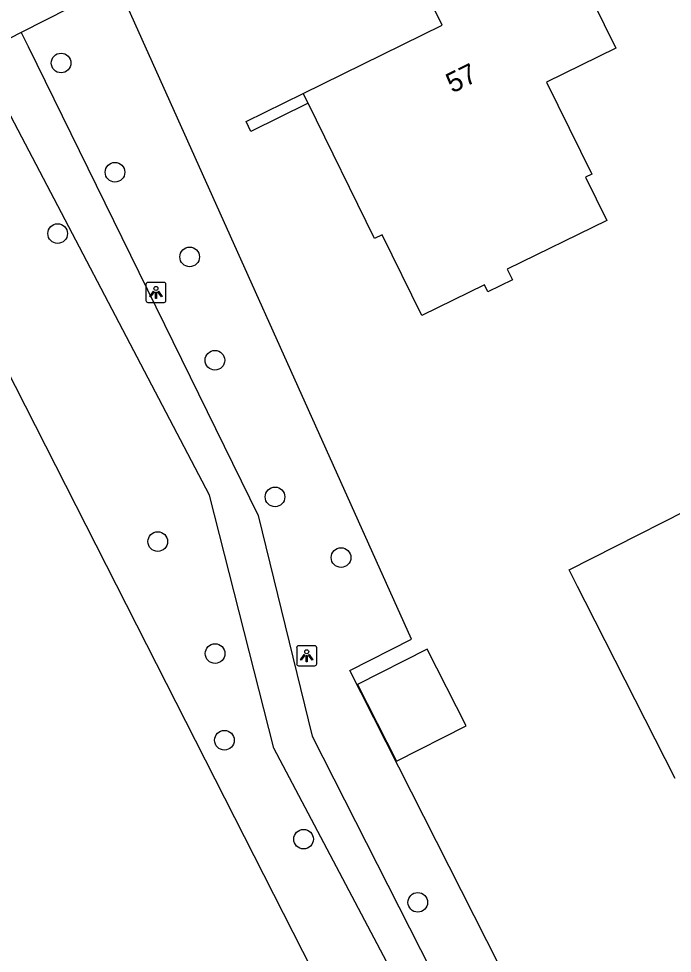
# Model space of a CAD drawing. Extents: x 162722 to 165099, y 384721 to 386283.
# Drawn here: x 163753.76 to 163786.3, y 385123.98 to 385170.53 of the extents above; entities that cross this region are included whole.
import ezdxf

# ---------------------------------------------------------------- set-up
doc = ezdxf.new("R2010")
doc.units = 0
for name, color, linetype in [('IMGEO_Boom', 7, 'Continuous'), ('IMGEO_Groenvoorziening', 7, 'Continuous'), ('IMGEO_Lichtpunt', 7, 'Continuous'), ('IMGEO_Muur', 7, 'Continuous'), ('IMGEO_Pand', 7, 'Continuous'), ('IMGEO_Pand_nummerreeks', 7, 'Continuous'), ('IMGEO_Parkeervlak_open', 7, 'Continuous')]:
    doc.layers.add(name, color=color, linetype=linetype)

msp = doc.modelspace()

# ---------------------------------------------------------------- linework, layer by layer
at = {"layer": 'IMGEO_Boom'}
for centre in [(163755.872, 385168.321), (163758.554, 385162.884), (163755.699, 385159.829), (163762.273, 385158.667), (163763.528, 385153.517), (163766.522, 385146.715), (163760.683, 385144.488), (163769.809, 385143.694), (163763.538, 385138.91), (163764.003, 385134.594), (163767.942, 385129.668), (163773.631, 385126.52)]:
    msp.add_circle(centre, 0.489, dxfattribs=at)
at = {"layer": 'IMGEO_Groenvoorziening'}
for points in [[(163789.688, 385099.725), (163780.19, 385118.446), (163770.819, 385136.953), (163770.253, 385138.072), (163773.324, 385139.627), (163758.67, 385172.275)], [(163753.89, 385169.842), (163754.236, 385169.136), (163765.683, 385145.787), (163768.37, 385134.799), (163785.613, 385100.832), (163787.475, 385098.737)], [(163766.533, 385084.8), (163769.171, 385086.138), (163773.434, 385088.46), (163776.32, 385089.774), (163779.555, 385090.879), (163782.967, 385093.011), (163784.312, 385093.815), (163784.3, 385096.739), (163783.48, 385101.975), (163766.464, 385134.202), (163763.257, 385146.803), (163751.75, 385168.753)], [(163753.931, 385084.458), (163761.818, 385088.577), (163781.027, 385098.268), (163760.145, 385139.341), (163746.528, 385166.095)]]:
    msp.add_lwpolyline(points, dxfattribs=at)
at = {"layer": 'IMGEO_Lichtpunt'}
for p, q in [((163760.096, 385157.298), (163760.096, 385156.491)), ((163760.096, 385157.298), (163760.096, 385156.491)), ((163760.998, 385157.393), (163760.19, 385157.393)), ((163760.998, 385157.393), (163760.19, 385157.393)), ((163761.092, 385156.491), (163761.092, 385157.298)), ((163761.092, 385156.491), (163761.092, 385157.298)), ((163760.19, 385156.397), (163760.998, 385156.397)), ((163760.19, 385156.397), (163760.998, 385156.397)), ((163768.502, 385139.298), (163767.694, 385139.298)), ((163768.502, 385139.298), (163767.694, 385139.298)), ((163767.6, 385139.203), (163767.6, 385138.396)), ((163767.6, 385139.203), (163767.6, 385138.396)), ((163768.596, 385138.396), (163768.596, 385139.203)), ((163768.596, 385138.396), (163768.596, 385139.203)), ((163767.694, 385138.302), (163768.502, 385138.302)), ((163767.694, 385138.302), (163768.502, 385138.302))]:
    msp.add_line(p, q, dxfattribs=at)
for points in [[(163760.47, 385156.962), (163760.509, 385156.934), (163760.321, 385156.672), (163760.283, 385156.699), (163760.47, 385156.962)], [(163760.682, 385156.934), (163760.72, 385156.961), (163760.907, 385156.699), (163760.868, 385156.671), (163760.682, 385156.934)], [(163760.572, 385156.914), (163760.619, 385156.914), (163760.619, 385156.592), (163760.572, 385156.592), (163760.572, 385156.914)], [(163767.974, 385138.867), (163768.013, 385138.839), (163767.825, 385138.577), (163767.787, 385138.604), (163767.974, 385138.867)], [(163768.076, 385138.819), (163768.123, 385138.819), (163768.123, 385138.497), (163768.076, 385138.497), (163768.076, 385138.819)], [(163768.186, 385138.839), (163768.224, 385138.866), (163768.411, 385138.604), (163768.372, 385138.576), (163768.186, 385138.839)]]:
    msp.add_lwpolyline(points, dxfattribs=at)
for centre in [(163760.595, 385157.096), (163768.099, 385139.001)]:
    msp.add_circle(centre, 0.0994, dxfattribs=at)
for centre, start, end in [((163760.19, 385157.298), 90, 180), ((163760.19, 385157.298), 90, 180), ((163760.998, 385157.298), 0, 90), ((163760.998, 385157.298), 0, 90), ((163760.19, 385156.491), 180, 270), ((163760.19, 385156.491), 180, 270), ((163760.998, 385156.491), 270, 0), ((163760.998, 385156.491), 270, 360), ((163767.694, 385139.203), 90, 180), ((163767.694, 385139.203), 90, 180), ((163768.502, 385139.203), 0, 90), ((163768.502, 385139.203), 0, 90), ((163767.694, 385138.396), 180, 270), ((163767.694, 385138.396), 180, 270), ((163768.502, 385138.396), 270, 0), ((163768.502, 385138.396), 270, 360)]:
    msp.add_arc(centre, 0.0946, start, end, dxfattribs=at)
at = {"layer": 'IMGEO_Muur'}
msp.add_lwpolyline([(163768.172, 385166.319), (163765.319, 385164.917), (163765.078, 385165.407), (163767.931, 385166.809)], dxfattribs=at)
at = {"layer": 'IMGEO_Pand'}
for points in [[(163767.931, 385166.809), (163774.843, 385170.205), (163773.498, 385172.942), (163780.009, 385176.141), (163783.486, 385169.066), (163780.042, 385167.374), (163782.296, 385162.787), (163781.979, 385162.631), (163783.033, 385160.485), (163778.075, 385158.049), (163778.337, 385157.517), (163777.118, 385156.918), (163776.943, 385157.274), (163773.834, 385155.746), (163771.858, 385159.767), (163771.482, 385159.582), (163768.172, 385166.319)], [(163768.172, 385166.319), (163767.931, 385166.809)], [(163786.435, 385132.69), (163781.966, 385141.503), (163781.586, 385142.251), (163781.163, 385143.084), (163789.289, 385147.205), (163791.308, 385143.224), (163793.474, 385144.323), (163795.698, 385145.451), (163795.835, 385145.182), (163795.637, 385145.081), (163797.093, 385142.212), (163797.542, 385142.44), (163798.906, 385139.749), (163798.457, 385139.521), (163798.753, 385138.939)], [(163770.632, 385137.371), (163772.572, 385133.546), (163776.043, 385135.306), (163774.103, 385139.131), (163770.632, 385137.371)]]:
    msp.add_lwpolyline(points, dxfattribs=at)
at = {"layer": 'IMGEO_Parkeervlak_open'}
for points in [[(163758.67, 385172.275), (163753.89, 385169.842)], [(163753.89, 385169.842), (163751.75, 385168.753)]]:
    msp.add_lwpolyline(points, dxfattribs=at)

# ---------------------------------------------------------------- texts
at = {"layer": 'IMGEO_Pand_nummerreeks'}
msp.add_text('57', height=1, rotation=26.167, dxfattribs=at).set_placement((163775.348, 385166.799))

doc.saveas('drawing.dxf')
